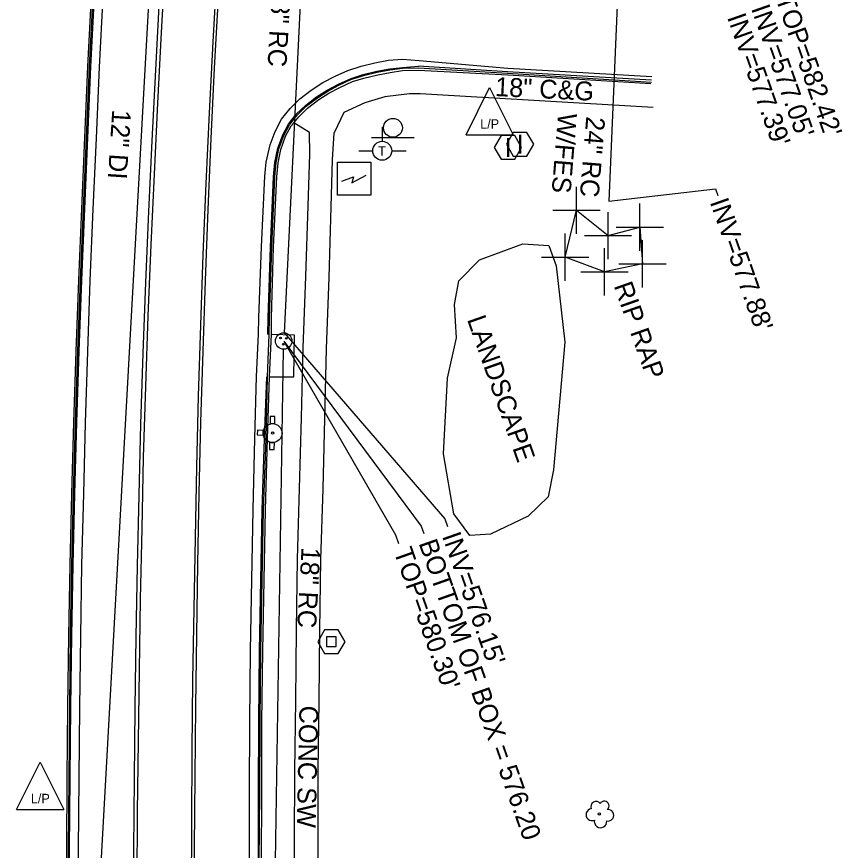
# Model space of a CAD drawing. Extents: x 2004847 to 2009016, y 1134161 to 1140101.
# Drawn here: x 2007499.2 to 2007673.9, y 1137553.4 to 1137729.8 of the extents above; entities that cross this region are included whole.
import ezdxf

# ---------------------------------------------------------------- set-up
doc = ezdxf.new("R2010")
doc.units = 0
for name, color, linetype in [('RD_EX_BldgApp', 7, 'Continuous'), ('RD_EX_Conc', 7, 'Continuous'), ('RD_EX_Curb', 7, 'Continuous'), ('RD_EX_DR_Inlet', 7, 'Continuous'), ('RD_EX_DR_Inlet_txCode', 7, 'Continuous'), ('RD_EX_DR_Pipe', 7, 'Continuous'), ('RD_EX_DR_Pipe_txCode', 7, 'Continuous'), ('RD_EX_DV_Prop_txCode', 7, 'Continuous'), ('RD_EX_Misc', 7, 'Continuous'), ('RD_EX_Pavement_Markings', 7, 'Continuous'), ('RD_EX_Road', 7, 'Continuous'), ('RD_EX_SU_Sewer', 7, 'Continuous'), ('RD_EX_SU_TX_Nonpot', 7, 'Continuous'), ('RD_EX_UT', 7, 'Continuous'), ('RD_EX_VEG', 7, 'Continuous'), ('RD_Sketch2', 7, 'Continuous'), ('RD_Sketch3', 7, 'Continuous')]:
    doc.layers.add(name, color=color, linetype=linetype)

msp = doc.modelspace()

# ---------------------------------------------------------------- linework, layer by layer
at = {"layer": 'RD_EX_BldgApp'}
msp.add_line((2007574.3, 1137704.25), (2007583.3, 1137704.25), dxfattribs=at)
msp.add_circle((2007578.81, 1137706.27), 2, dxfattribs=at)
at = {"layer": 'RD_EX_Conc'}
msp.add_line((2007633.9, 1137710.54), (2007584.56, 1137713.46), dxfattribs=at)
for points in [[(2007584.56, 1137713.46), (2007582.33, 1137713.44), (2007577.07, 1137712.79), (2007572.86, 1137711.59), (2007568.44, 1137709.52), (2007566.39, 1137705.19)], [(2007558.31, 1137480.41), (2007558.01, 1137495.27), (2007557.9, 1137510.25), (2007557.98, 1137525.17), (2007558.02, 1137540.29), (2007558, 1137555.22), (2007558.04, 1137570.2), (2007558.27, 1137585.12), (2007558.37, 1137600.06), (2007558.6, 1137615.03), (2007559.07, 1137629.99), (2007559.44, 1137644.93), (2007559.82, 1137659.75), (2007560.35, 1137674.81), (2007560.84, 1137689.75), (2007561.25, 1137700.68), (2007561.15, 1137705.25), (2007557.82, 1137707.32)], [(2007563.28, 1137480.5), (2007562.97, 1137495.29), (2007562.87, 1137510.26), (2007562.95, 1137525.14), (2007562.99, 1137540.33), (2007562.97, 1137555.22), (2007563, 1137570.18), (2007563.23, 1137585.07), (2007563.33, 1137599.97), (2007563.55, 1137614.93), (2007564.01, 1137629.87), (2007564.4, 1137644.79), (2007564.76, 1137659.52), (2007565.28, 1137674.62), (2007565.77, 1137689.53), (2007566.05, 1137699.53), (2007566.39, 1137705.19)]]:
    msp.add_lwpolyline(points, dxfattribs=at)
at = {"layer": 'RD_EX_Curb'}
for points in [[(2007510.28, 1137478.43), (2007510.03, 1137493.43), (2007509.85, 1137508.43), (2007509.72, 1137523.53), (2007509.7, 1137538.6), (2007509.78, 1137553.64), (2007509.9, 1137568.75), (2007510.02, 1137583.75), (2007510.22, 1137598.79), (2007510.49, 1137613.85), (2007510.87, 1137628.88), (2007511.28, 1137643.94), (2007511.8, 1137659.04), (2007512.34, 1137674.07), (2007512.97, 1137689.16), (2007513.64, 1137704.2), (2007514.25, 1137719.23), (2007515.02, 1137734.24)], [(2007510.66, 1137478.44), (2007510.42, 1137493.43), (2007510.24, 1137508.43), (2007510.11, 1137523.53), (2007510.08, 1137538.6), (2007510.17, 1137553.63), (2007510.28, 1137568.74), (2007510.41, 1137583.74), (2007510.61, 1137598.79), (2007510.88, 1137613.84), (2007511.24, 1137628.87), (2007511.65, 1137643.93), (2007512.16, 1137659.03), (2007512.69, 1137674.05), (2007513.32, 1137689.15), (2007513.99, 1137704.18), (2007514.62, 1137719.21), (2007515.38, 1137734.23)], [(2007510.86, 1137478.44), (2007510.64, 1137493.44), (2007510.48, 1137508.43), (2007510.35, 1137523.53), (2007510.33, 1137538.6), (2007510.4, 1137553.63), (2007510.51, 1137568.74), (2007510.66, 1137583.74), (2007510.86, 1137598.78), (2007511.14, 1137613.84), (2007511.5, 1137628.87), (2007511.9, 1137643.92), (2007512.43, 1137659.02), (2007512.97, 1137674.04), (2007513.6, 1137689.13), (2007514.26, 1137704.17), (2007514.9, 1137719.19), (2007515.66, 1137734.21)], [(2007554.45, 1137701.95), (2007555.48, 1137704.78), (2007556.69, 1137707.05), (2007558.34, 1137709.13), (2007560.28, 1137711), (2007562.66, 1137712.83), (2007564.89, 1137714.25), (2007567.26, 1137715.48), (2007569.99, 1137716.73), (2007572.5, 1137717.56), (2007575.41, 1137718.27), (2007578.13, 1137718.76), (2007580.83, 1137719.05), (2007584.23, 1137719.3)], [(2007633.5, 1137716.38), (2007603.07, 1137718.1), (2007584.23, 1137719.3)], [(2007554.66, 1137701.85), (2007555.69, 1137704.68), (2007556.91, 1137706.9), (2007558.53, 1137708.96), (2007560.42, 1137710.83), (2007562.81, 1137712.64), (2007565.01, 1137714.04), (2007567.34, 1137715.28), (2007570.07, 1137716.53), (2007571.31, 1137716.92), (2007572.56, 1137717.32), (2007575.47, 1137718.03), (2007578.16, 1137718.52), (2007580.83, 1137718.86), (2007584.23, 1137718.93)], [(2007555.07, 1137701.66), (2007556.1, 1137704.49), (2007557.24, 1137706.66), (2007557.82, 1137707.32), (2007558.88, 1137708.62), (2007560.72, 1137710.44), (2007563.1, 1137712.27), (2007565.25, 1137713.63), (2007567.54, 1137714.8), (2007570.27, 1137716.04), (2007571.48, 1137716.42), (2007572.68, 1137716.8), (2007575.59, 1137717.51), (2007578.23, 1137717.99), (2007580.83, 1137718.36), (2007584.18, 1137718.5)], [(2007584.18, 1137718.5), (2007603.09, 1137717.47), (2007633.37, 1137715.65)], [(2007584.23, 1137718.93), (2007603.08, 1137717.8), (2007633.49, 1137715.96)], [(2007550.81, 1137479.12), (2007550.58, 1137494.12), (2007550.52, 1137509.11), (2007550.49, 1137524.1), (2007550.53, 1137539), (2007550.49, 1137541.86), (2007550.53, 1137550.77), (2007550.62, 1137565.71), (2007550.69, 1137580.62), (2007550.85, 1137595.62), (2007551.12, 1137610.6), (2007551.4, 1137625.48), (2007551.95, 1137640.47), (2007552.3, 1137653.58), (2007552.61, 1137662.55), (2007552.69, 1137666.1), (2007553.18, 1137681.02), (2007553.79, 1137695.92), (2007554.07, 1137698.91), (2007554.66, 1137701.85)], [(2007551.27, 1137479.12), (2007551.01, 1137494.12), (2007550.96, 1137509.12), (2007550.93, 1137524.1), (2007550.98, 1137539), (2007551, 1137541.86), (2007551, 1137550.77), (2007551.05, 1137565.71), (2007551.1, 1137580.62), (2007551.29, 1137595.61), (2007551.53, 1137610.59), (2007551.82, 1137625.47), (2007552.3, 1137640.46), (2007552.72, 1137653.57), (2007553.1, 1137662.53), (2007553.11, 1137666.09), (2007553.57, 1137681.01), (2007554.24, 1137695.9), (2007554.52, 1137698.89), (2007555.07, 1137701.66)], [(2007552.36, 1137662.56), (2007552.38, 1137666.11), (2007552.92, 1137681.03), (2007553.53, 1137695.93), (2007553.81, 1137698.92), (2007554.45, 1137701.95)], [(2007550.38, 1137550.77), (2007550.36, 1137565.71), (2007550.42, 1137580.62), (2007550.59, 1137595.62), (2007550.83, 1137610.6), (2007551.13, 1137625.49), (2007551.64, 1137640.48), (2007552.14, 1137653.59)]]:
    msp.add_lwpolyline(points, dxfattribs=at)
at = {"layer": 'RD_EX_DR_Inlet'}
msp.add_lwpolyline([(2007552.72, 1137653.57), (2007557.82, 1137653.58), (2007557.96, 1137662.38), (2007553.1, 1137662.53)], dxfattribs=at)
for centre, radius in [((2007555.69, 1137661.17), 1.75), ((2007555.02, 1137661.8), 0.175), ((2007556.25, 1137661.73), 0.175), ((2007555.6, 1137660.5), 0.175)]:
    msp.add_circle(centre, radius, dxfattribs=at)
at = {"layer": 'RD_EX_DR_Inlet_txCode'}
for points in [[(2007624.51, 1137690.78), (2007647.03, 1137693.37), (2007647.54, 1137691.92)], [(2007555.77, 1137662.91), (2007589.81, 1137623.56), (2007590.37, 1137621.95)], [(2007555.69, 1137661.17), (2007584.77, 1137622.01), (2007585.33, 1137620.43)], [(2007555.69, 1137661.17), (2007579.34, 1137620.21), (2007580, 1137618.35)]]:
    msp.add_lwpolyline(points, dxfattribs=at)
at = {"layer": 'RD_EX_DR_Pipe'}
for p, q in [((2007561.54, 1137779.95), (2007555.77, 1137662.91)), ((2007626.54, 1137738.85), (2007624.51, 1137690.78)), ((2007553.95, 1137551.14), (2007555.66, 1137659.42))]:
    msp.add_line(p, q, dxfattribs=at)
at = {"layer": 'RD_EX_DV_Prop_txCode'}
for p, q in [((2007617.67, 1137683.82), (2007617.67, 1137693.82)), ((2007631.07, 1137680.26), (2007631.07, 1137690.26)), ((2007612.67, 1137688.82), (2007622.67, 1137688.82)), ((2007624.31, 1137678.46), (2007624.31, 1137688.46)), ((2007615.22, 1137673.91), (2007615.22, 1137683.91)), ((2007626.07, 1137685.26), (2007636.07, 1137685.26)), ((2007619.31, 1137683.46), (2007629.31, 1137683.46)), ((2007631.59, 1137672.5), (2007631.59, 1137682.5)), ((2007623.59, 1137670.8), (2007623.59, 1137680.8)), ((2007610.22, 1137678.91), (2007620.22, 1137678.91)), ((2007626.59, 1137677.5), (2007636.59, 1137677.5)), ((2007618.59, 1137675.8), (2007628.59, 1137675.8))]:
    msp.add_line(p, q, dxfattribs=at)
at = {"layer": 'RD_EX_Misc'}
msp.add_lwpolyline([(2007617.67, 1137688.82), (2007624.31, 1137683.46), (2007631.07, 1137685.26), (2007631.59, 1137677.5), (2007623.59, 1137675.8), (2007615.22, 1137678.91), (2007617.67, 1137688.82)], dxfattribs=at)
at = {"layer": 'RD_EX_Pavement_Markings'}
for points in [[(2007534.37, 1137801.3), (2007533.36, 1137786.34), (2007532.39, 1137771.37), (2007531.45, 1137756.4), (2007530.58, 1137741.42), (2007529.75, 1137726.45), (2007528.99, 1137711.47), (2007528.27, 1137696.48), (2007527.56, 1137681.5), (2007526.97, 1137666.51), (2007526.46, 1137651.52), (2007525.99, 1137636.53), (2007525.65, 1137621.53), (2007525.34, 1137606.54), (2007525.1, 1137591.54), (2007524.88, 1137576.54), (2007524.67, 1137561.54), (2007524.64, 1137546.54), (2007524.64, 1137531.54), (2007524.66, 1137516.54), (2007524.79, 1137501.54), (2007525.04, 1137479.85)], [(2007545.28, 1137799.3), (2007544.22, 1137784.33), (2007543.27, 1137769.36), (2007542.35, 1137754.39), (2007541.52, 1137739.42), (2007540.71, 1137724.44), (2007539.91, 1137709.46), (2007539.25, 1137694.47), (2007538.6, 1137679.49), (2007538.08, 1137664.5), (2007537.63, 1137649.5), (2007537.22, 1137634.51), (2007536.93, 1137619.51), (2007536.66, 1137604.51), (2007536.38, 1137589.52), (2007536.27, 1137574.52), (2007536.17, 1137559.52), (2007536.09, 1137544.52), (2007536.07, 1137529.52), (2007536.08, 1137514.52), (2007536.24, 1137499.52), (2007536.49, 1137471.32)], [(2007524.33, 1137478.6), (2007524.15, 1137493.6), (2007523.97, 1137508.6), (2007523.9, 1137523.6), (2007523.91, 1137538.6), (2007523.95, 1137553.6), (2007524.12, 1137568.59), (2007524.28, 1137583.59), (2007524.5, 1137598.59), (2007524.78, 1137613.59), (2007525.09, 1137628.59), (2007525.48, 1137643.58), (2007525.98, 1137658.57), (2007526.52, 1137673.56), (2007527.18, 1137688.55), (2007527.89, 1137703.53), (2007528.64, 1137718.51), (2007529.44, 1137733.49), (2007530.25, 1137748.47), (2007531.17, 1137763.44), (2007532.11, 1137778.41), (2007533.13, 1137793.38)], [(2007537.06, 1137479.03), (2007536.97, 1137494.03), (2007536.87, 1137509.03), (2007536.8, 1137524.03), (2007536.82, 1137539.03), (2007536.85, 1137554.03), (2007536.93, 1137569.03), (2007537.12, 1137584.03), (2007537.3, 1137599.03), (2007537.51, 1137614.03), (2007537.83, 1137629.02), (2007538.16, 1137644.02), (2007538.63, 1137659.01), (2007539.13, 1137674), (2007539.7, 1137688.99), (2007540.37, 1137703.98), (2007541.07, 1137718.91), (2007541.9, 1137733.94), (2007542.74, 1137748.91), (2007543.62, 1137763.89), (2007544.59, 1137778.86), (2007545.57, 1137793.82)]]:
    msp.add_lwpolyline(points, dxfattribs=at)
at = {"layer": 'RD_EX_Road'}
for points in [[(2007512.78, 1137478.46), (2007512.55, 1137493.46), (2007512.37, 1137508.46), (2007512.24, 1137523.54), (2007512.24, 1137538.6), (2007512.29, 1137553.63), (2007512.4, 1137568.72), (2007512.54, 1137583.72), (2007512.74, 1137598.76), (2007513.01, 1137613.8), (2007513.38, 1137628.83), (2007513.78, 1137643.88), (2007514.24, 1137658.96), (2007514.78, 1137673.98), (2007515.41, 1137689.05), (2007516.07, 1137704.08), (2007516.75, 1137719.1), (2007517.51, 1137734.11)], [(2007552.84, 1137702.69), (2007553.87, 1137705.52), (2007555.22, 1137708.08), (2007557.05, 1137710.36), (2007559.13, 1137712.43), (2007561.51, 1137714.26), (2007563.97, 1137715.83), (2007566.57, 1137717.18), (2007569.29, 1137718.42), (2007572.08, 1137719.34), (2007574.99, 1137720.05), (2007577.9, 1137720.58), (2007580.84, 1137720.77), (2007584.35, 1137720.53)], [(2007584.35, 1137720.53), (2007603.09, 1137718.89), (2007633.57, 1137717.11)], [(2007548.7, 1137479.1), (2007548.43, 1137494.1), (2007548.38, 1137509.1), (2007548.35, 1137524.08), (2007548.45, 1137539.01), (2007548.43, 1137541.87), (2007548.45, 1137550.77), (2007548.46, 1137565.72), (2007548.51, 1137580.65), (2007548.67, 1137595.65), (2007548.94, 1137610.63), (2007549.23, 1137625.53), (2007549.59, 1137640.52), (2007549.97, 1137653.65), (2007550.39, 1137662.62), (2007550.42, 1137666.18), (2007551.01, 1137681.11), (2007551.68, 1137696.01), (2007551.96, 1137699), (2007552.84, 1137702.69)]]:
    msp.add_lwpolyline(points, dxfattribs=at)
at = {"layer": 'RD_EX_SU_Sewer'}
for points in [[(2007568.69, 1137597.56), (2007567.24, 1137600.06), (2007564.36, 1137600.06), (2007562.92, 1137597.56), (2007564.36, 1137595.06), (2007567.24, 1137595.06)], [(2007566.82, 1137598.58), (2007564.78, 1137598.58), (2007564.78, 1137596.54), (2007566.82, 1137596.54)]]:
    msp.add_lwpolyline(points, close=True, dxfattribs=at)
at = {"layer": 'RD_EX_SU_TX_Nonpot'}
for points in [[(2007608.6, 1137702.79), (2007607.16, 1137705.29), (2007604.27, 1137705.29), (2007602.83, 1137702.79), (2007604.27, 1137700.29), (2007607.16, 1137700.29)], [(2007606.02, 1137702.12), (2007604.58, 1137704.62), (2007601.69, 1137704.62), (2007600.25, 1137702.12), (2007601.69, 1137699.62), (2007604.58, 1137699.62)]]:
    msp.add_lwpolyline(points, close=True, dxfattribs=at)
at = {"layer": 'RD_EX_UT'}
for p, q in [((2007515.56, 1137523.57), (2007536.3, 1137898.3)), ((2007594.27, 1137704.81), (2007599.27, 1137714.81)), ((2007599.27, 1137714.81), (2007604.27, 1137704.81)), ((2007576.54, 1137706.49), (2007576.54, 1137703.42)), ((2007594.27, 1137704.81), (2007604.27, 1137704.81)), ((2007571.61, 1137701.43), (2007574.54, 1137701.43)), ((2007578.54, 1137701.43), (2007581.61, 1137701.43)), ((2007552.84, 1137645.23), (2007552.8, 1137643.62)), ((2007553.84, 1137645.21), (2007552.84, 1137645.23)), ((2007553.8, 1137643.64), (2007553.84, 1137645.21)), ((2007550.13, 1137642.3), (2007550.11, 1137641.3)), ((2007551.42, 1137642.27), (2007550.13, 1137642.3)), ((2007550.11, 1137641.3), (2007551.38, 1137641.27)), ((2007552.72, 1137639.79), (2007552.69, 1137638.23)), ((2007553.69, 1137638.21), (2007553.72, 1137639.73)), ((2007552.69, 1137638.23), (2007553.69, 1137638.21)), ((2007499.19, 1137562.11), (2007504.19, 1137572.11)), ((2007504.19, 1137572.11), (2007509.19, 1137562.11)), ((2007499.19, 1137562.11), (2007509.19, 1137562.11))]:
    msp.add_line(p, q, dxfattribs=at)
msp.add_lwpolyline([(2007567.11, 1137692.01), (2007567.11, 1137699.01), (2007574.11, 1137699.01), (2007574.11, 1137692.01)], close=True, dxfattribs=at)
msp.add_lwpolyline([(2007568, 1137695), (2007570.43, 1137695.9), (2007570.08, 1137694.66), (2007573.13, 1137696.25)], dxfattribs=at)
for centre, radius in [((2007576.54, 1137701.42), 2), ((2007553.34, 1137641.69), 2), ((2007553.34, 1137641.69), 0.25)]:
    msp.add_circle(centre, radius, dxfattribs=at)
for start, end in [(76.5084, 105.4847), (163.0689, 192.0361), (252.1621, 281.1384)]:
    msp.add_arc((2007553.34, 1137641.69), 2, start, end, dxfattribs=at)
at = {"layer": 'RD_EX_VEG'}
msp.add_lwpolyline([(2007615.19, 1137660.9), (2007612.76, 1137633.93), (2007611.63, 1137628.19), (2007607.42, 1137624.13), (2007599.45, 1137620.31), (2007595.05, 1137620), (2007591.72, 1137624.65), (2007589.5, 1137637.33), (2007590.37, 1137653.32), (2007592.27, 1137661.86), (2007591.83, 1137668.93), (2007592.77, 1137673.89), (2007597.14, 1137678.36), (2007606.31, 1137681.73), (2007611.82, 1137681.41), (2007613.37, 1137677.07), (2007615.19, 1137660.9)], dxfattribs=at)
msp.add_circle((2007622.49, 1137561.14), 0.25, dxfattribs=at)
for centre, radius, start, end in [((2007620.92, 1137560.98), 1.26, 96.4518, 294.734), ((2007621.76, 1137562.69), 1.08, 34.9763, 204.756), ((2007623.53, 1137562.84), 0.995, 308.7626, 152.0467), ((2007624.32, 1137560.86), 1.22, 256.5667, 98.1046), ((2007622.73, 1137559.54), 1.32, 166.8827, 5.7589)]:
    msp.add_arc(centre, radius, start, end, dxfattribs=at)

# ---------------------------------------------------------------- texts
at = {"layer": 'RD_EX_DR_Inlet_txCode'}
for s, p in [("TOP=582.42'", (2007659.72, 1137733.64)), ("INV=577.05'", (2007654.54, 1137731.52)), ("INV=577.39'", (2007649.47, 1137729.66)), ("INV=577.88'", (2007645.81, 1137690.58)), ("INV=576.15'", (2007589.16, 1137619.93)), ('BOTTOM OF BOX = 576.20', (2007584.2, 1137618.42)), ("TOP=580.30'", (2007578.92, 1137616.68))]:
    msp.add_text(s, height=4, rotation=289.4494, dxfattribs=at).set_placement(p)
at = {"layer": 'RD_EX_DR_Pipe_txCode'}
for s, rotation, p in [('18" RC', 266.8741, (2007553.21, 1137736.3)), ('W/FES', 265.3476, (2007613.77, 1137709.49)), ('24" RC', 265.3476, (2007619.73, 1137708.76)), ('18" RC', 266.8741, (2007559.48, 1137617.6))]:
    msp.add_text(s, height=4, rotation=rotation, dxfattribs=at).set_placement(p)
at = {"layer": 'RD_EX_SU_TX_Nonpot'}
for p in [(2007602.42, 1137700.12), (2007605, 1137700.79)]:
    msp.add_text('I', height=4, dxfattribs=at).set_placement(p)
at = {"layer": 'RD_EX_UT'}
for s, p in [('L/P', (2007597.26, 1137706.09)), ('T', (2007575.69, 1137700.37)), ('L/P', (2007502.19, 1137563.39))]:
    msp.add_text(s, height=2, dxfattribs=at).set_placement(p)
at = {"layer": 'RD_Sketch2'}
msp.add_text('12" DI', height=4, rotation=266.2919, dxfattribs=at).set_placement((2007519.43, 1137710.17))
at = {"layer": 'RD_Sketch3'}
for s, rotation, p in [('18" C&G', 357.2134, (2007600.35, 1137713)), ('RIP RAP', 289.4494, (2007625.49, 1137672.88)), ('LANDSCAPE', 289.4494, (2007594.44, 1137665.76)), ('CONC SW', 268.7333, (2007559.03, 1137584.09))]:
    msp.add_text(s, height=4, rotation=rotation, dxfattribs=at).set_placement(p)

doc.saveas('drawing.dxf')
